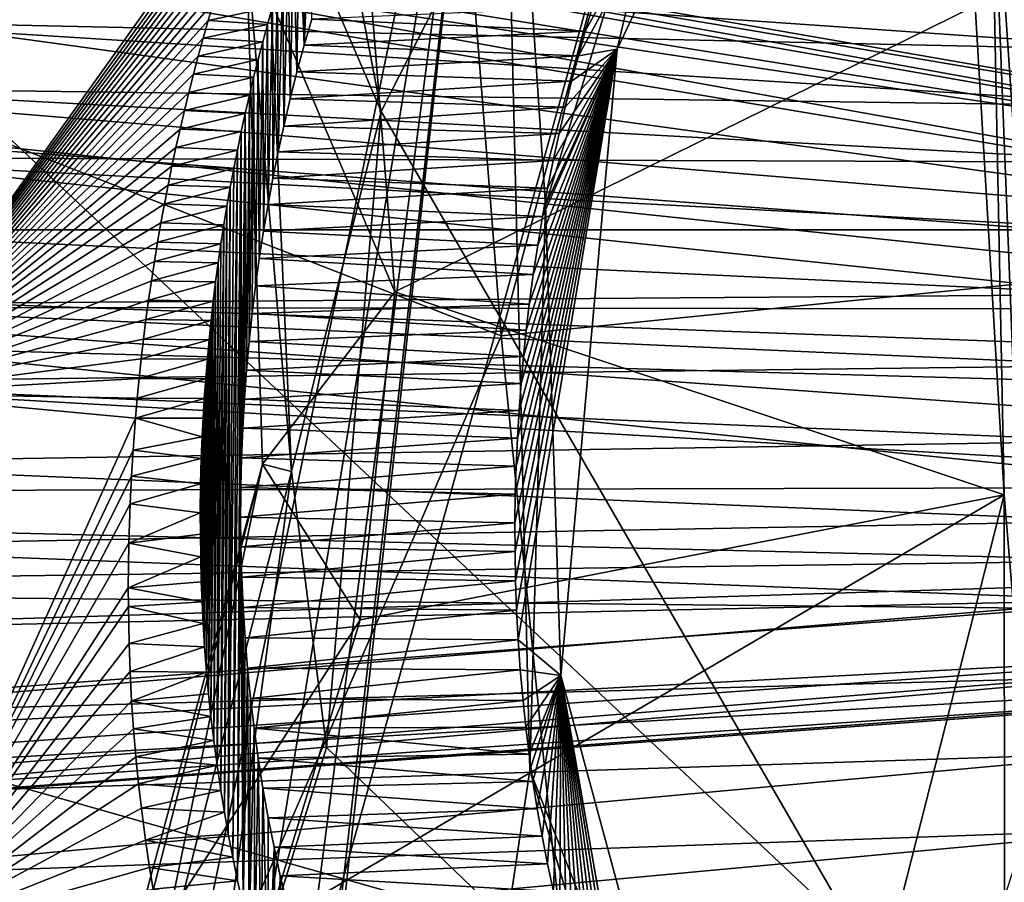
# Model space of a CAD drawing. Header units: metres. Extents: x -150 to 307, y -550 to 84.
# Tile 798 of 1056: x 241.5 to 243.28, y -22 to -20.44. Entities that reach past the tile are written whole.
import ezdxf

# ---------------------------------------------------------------- set-up
doc = ezdxf.new("R2010")
doc.units = ezdxf.units.M
doc.layers.add('solid_26006363', color=7, linetype='CONTINUOUS')

msp = doc.modelspace()

# ---------------------------------------------------------------- linework, layer by layer
at = {"layer": 'solid_26006363'}
for points in [[(226.778427, -17.64673, 937.837463), (229.176407, -9.081716, 939.973938), (243.263184, -22.325003, 947.232971)], [(229.176407, -9.081716, 939.973938), (244.751938, -16.872917, 948.559448), (243.263184, -22.325003, 947.232971)], [(241.977341, -16.036415, 929.065796), (242.373199, -21.00914, 930.086914), (243.835022, -15.603318, 931.514404)], [(242.373199, -21.00914, 930.086914), (244.483597, -20.797421, 932.876892), (243.835022, -15.603318, 931.514404)], [(240.226074, -20.173029, 927.228882), (242.373199, -21.00914, 930.086914), (241.977341, -16.036415, 929.065796)], [(242.777496, -19.517807, 949.872803), (240.537766, -16.318838, 948.74231), (238.915604, -20.570362, 947.52771)], [(243.599976, -22.161545, 946.958862), (243.263184, -22.325003, 947.232971), (244.751938, -16.872917, 948.559448)], [(242.777496, -19.517807, 949.872803), (245.430313, -22.658798, 951.211121), (246.182449, -17.158545, 951.892212)], [(226.778427, -17.64673, 937.837463), (243.263184, -22.325003, 947.232971), (239.24942, -32.170811, 943.65686)], [(242.156204, -20.603426, 927.301025), (241.933899, -19.438168, 926.884644), (243.329529, -18.301218, 928.572693)], [(242.156204, -20.603426, 927.301025), (243.329529, -18.301218, 928.572693), (243.777847, -23.406954, 929.738037)], [(241.943237, -20.108028, 926.894531), (241.933899, -19.438168, 926.884644), (242.156204, -20.603426, 927.301025)], [(242.777496, -19.517807, 949.872803), (238.915604, -20.570362, 947.52771), (241.446045, -24.284788, 948.815247)], [(240.567154, -28.208788, 918.581665), (240.507568, -20.3393, 917.314209), (242.369293, -19.517494, 919.433167)], [(240.87648, -28.597391, 919.007996), (240.567154, -28.208788, 918.581665), (242.369293, -19.517494, 919.433167)], [(241.104431, -29.156942, 919.372314), (240.87648, -28.597391, 919.007996), (242.369293, -19.517494, 919.433167)], [(241.202454, -29.763102, 919.596191), (241.104431, -29.156942, 919.372314), (242.369293, -19.517494, 919.433167)], [(241.202454, -29.763102, 919.596191), (242.369293, -19.517494, 919.433167), (241.209244, -29.928484, 919.63446)], [(242.424973, -21.794773, 919.786133), (241.209244, -29.928484, 919.63446), (242.369293, -19.517494, 919.433167)], [(242.777496, -19.517807, 949.872803), (241.446045, -24.284788, 948.815247), (245.430313, -22.658798, 951.211121)], [(242.453506, -20.772493, 919.68866), (242.424973, -21.794773, 919.786133), (242.369293, -19.517494, 919.433167)], [(242.723541, -19.892998, 919.908081), (242.453506, -20.772493, 919.68866), (242.369293, -19.517494, 919.433167)], [(242.512833, -20.502703, 920.111389), (242.583206, -20.490877, 919.89032), (243.034714, -19.541491, 920.329224)], [(242.525375, -20.457973, 920.12085), (242.512833, -20.502703, 920.111389), (243.034714, -19.541491, 920.329224)], [(242.53833, -20.414341, 920.13092), (242.525375, -20.457973, 920.12085), (243.034714, -19.541491, 920.329224)], [(243.034714, -19.541491, 920.329224), (242.583206, -20.490877, 919.89032), (242.723541, -19.892998, 919.908081)], [(241.518158, -19.992939, 921.13623), (240.966339, -19.762512, 921.151978), (240.647888, -21.082273, 920.947571)], [(244.463715, -20.767664, 920.654114), (239.190048, -19.841408, 925.889709), (238.968307, -19.944923, 925.626465)], [(244.587265, -20.754568, 920.764221), (239.420151, -19.856449, 926.178528), (239.190048, -19.841408, 925.889709)], [(244.463715, -20.767664, 920.654114), (244.587265, -20.754568, 920.764221), (239.190048, -19.841408, 925.889709)], [(244.71048, -20.810526, 920.873962), (239.627167, -19.992889, 926.453674), (239.420151, -19.856449, 926.178528)], [(244.587265, -20.754568, 920.764221), (244.71048, -20.810526, 920.873962), (239.420151, -19.856449, 926.178528)], [(242.583206, -20.490877, 919.89032), (242.453506, -20.772493, 919.68866), (242.723541, -19.892998, 919.908081)], [(244.353973, -20.84388, 920.556335), (238.968307, -19.944923, 925.626465), (238.654999, -20.371021, 925.29071)], [(244.353973, -20.84388, 920.556335), (244.463715, -20.767664, 920.654114), (238.968307, -19.944923, 925.626465)], [(244.80719, -20.926107, 920.960144), (239.786972, -20.23472, 926.682739), (239.627167, -19.992889, 926.453674)], [(244.71048, -20.810526, 920.873962), (244.80719, -20.926107, 920.960144), (239.627167, -19.992889, 926.453674)], [(241.518158, -19.992939, 921.13623), (240.647888, -21.082273, 920.947571), (240.678574, -21.083338, 920.958008)], [(241.518158, -19.992939, 921.13623), (240.678574, -21.083338, 920.958008), (241.233444, -21.113413, 920.97522)], [(241.964294, -20.091825, 920.834106), (241.518158, -19.992939, 921.13623), (241.233444, -21.113413, 920.97522)], [(243.230942, -20.412027, 924.591003), (243.283173, -21.296745, 924.762756), (243.25766, -19.996584, 924.576782)], [(243.37355, -21.722902, 924.92926), (243.329361, -20.190191, 924.689758), (243.25766, -19.996584, 924.576782)], [(243.33194, -21.877277, 924.896118), (243.37355, -21.722902, 924.92926), (243.25766, -19.996584, 924.576782)], [(243.283173, -21.296745, 924.762756), (243.33194, -21.877277, 924.896118), (243.25766, -19.996584, 924.576782)], [(241.949753, -20.127312, 920.820618), (241.964294, -20.091825, 920.834106), (241.233444, -21.113413, 920.97522)], [(241.911484, -20.296831, 926.37793), (241.943237, -20.108028, 926.894531), (241.993408, -21.254757, 927.10376)], [(241.993408, -21.254757, 927.10376), (241.943237, -20.108028, 926.894531), (242.156204, -20.603426, 927.301025)], [(241.938156, -20.156578, 920.810059), (241.949753, -20.127312, 920.820618), (241.233444, -21.113413, 920.97522)], [(241.926697, -20.186378, 920.799805), (241.938156, -20.156578, 920.810059), (241.233444, -21.113413, 920.97522)], [(240.226074, -20.173029, 927.228882), (240.470062, -25.393829, 928.226746), (242.373199, -21.00914, 930.086914)], [(241.915421, -20.216671, 920.789856), (241.926697, -20.186378, 920.799805), (241.233444, -21.113413, 920.97522)], [(242.028992, -20.202002, 920.680054), (242.016617, -20.483534, 920.699646), (242.030228, -20.436075, 920.710327)], [(242.028992, -20.202002, 920.680054), (242.018219, -20.231495, 920.670532), (242.016617, -20.483534, 920.699646)], [(241.904327, -20.247412, 920.780273), (241.915421, -20.216671, 920.789856), (241.233444, -21.113413, 920.97522)], [(244.80719, -20.926107, 920.960144), (239.881729, -20.554235, 926.839966), (239.786972, -20.23472, 926.682739)], [(242.018219, -20.231495, 920.670532), (242.007721, -20.261263, 920.661438), (242.016617, -20.483534, 920.699646)], [(241.893448, -20.278553, 920.771118), (241.904327, -20.247412, 920.780273), (241.233444, -21.113413, 920.97522)], [(242.007721, -20.261263, 920.661438), (241.997482, -20.291309, 920.652649), (242.003632, -20.531654, 920.689758)], [(242.007721, -20.261263, 920.661438), (242.003632, -20.531654, 920.689758), (242.016617, -20.483534, 920.699646)], [(241.882797, -20.310047, 920.762329), (241.893448, -20.278553, 920.771118), (241.233444, -21.113413, 920.97522)], [(241.997482, -20.291309, 920.652649), (241.987503, -20.32164, 920.644226), (241.991287, -20.58045, 920.680847)], [(241.997482, -20.291309, 920.652649), (241.991287, -20.58045, 920.680847), (242.003632, -20.531654, 920.689758)], [(241.872406, -20.341845, 920.754028), (241.882797, -20.310047, 920.762329), (241.233444, -21.113413, 920.97522)], [(241.911484, -20.296831, 926.37793), (242.180923, -20.929295, 926.070435), (242.134293, -20.353273, 925.913391)], [(241.911484, -20.296831, 926.37793), (241.941513, -21.241306, 926.55542), (242.180923, -20.929295, 926.070435)], [(241.911484, -20.296831, 926.37793), (241.993408, -21.254757, 927.10376), (241.941513, -21.241306, 926.55542)], [(241.111465, -20.438955, 921.962463), (241.151093, -20.322344, 921.996521), (243.609085, -20.493885, 919.612671)], [(241.151093, -20.322344, 921.996521), (243.64502, -20.396692, 919.644775), (243.609085, -20.493885, 919.612671)], [(241.987503, -20.32164, 920.644226), (241.977783, -20.352251, 920.636169), (241.979645, -20.629936, 920.672852)], [(241.987503, -20.32164, 920.644226), (241.979645, -20.629936, 920.672852), (241.991287, -20.58045, 920.680847)], [(241.862305, -20.373894, 920.746094), (241.872406, -20.341845, 920.754028), (241.233444, -21.113413, 920.97522)], [(241.977783, -20.352251, 920.636169), (241.968307, -20.383137, 920.628479), (241.969498, -20.676517, 920.666321)], [(241.977783, -20.352251, 920.636169), (241.969498, -20.676517, 920.666321), (241.979645, -20.629936, 920.672852)], [(242.134293, -20.353273, 925.913391), (242.180923, -20.929295, 926.070435), (243.230942, -20.412027, 924.591003)], [(244.274139, -20.961672, 920.485229), (238.654999, -20.371021, 925.29071), (238.52739, -20.954184, 925.206543)], [(244.274139, -20.961672, 920.485229), (244.353973, -20.84388, 920.556335), (238.654999, -20.371021, 925.29071)], [(241.852478, -20.406139, 920.738708), (241.862305, -20.373894, 920.746094), (241.233444, -21.113413, 920.97522)], [(241.968307, -20.383137, 920.628479), (241.959122, -20.414293, 920.621155), (241.960022, -20.723715, 920.660767)], [(241.968307, -20.383137, 920.628479), (241.960022, -20.723715, 920.660767), (241.969498, -20.676517, 920.666321)], [(241.842957, -20.438526, 920.73175), (241.852478, -20.406139, 920.738708), (241.233444, -21.113413, 920.97522)], [(241.842957, -20.438526, 920.73175), (241.959122, -20.414293, 920.621155), (241.852478, -20.406139, 920.738708)], [(241.842957, -20.438526, 920.73175), (241.950195, -20.445715, 920.614197), (241.959122, -20.414293, 920.621155)], [(241.959122, -20.414293, 920.621155), (241.950195, -20.445715, 920.614197), (241.951172, -20.771532, 920.656006)], [(241.959122, -20.414293, 920.621155), (241.951172, -20.771532, 920.656006), (241.960022, -20.723715, 920.660767)], [(242.030228, -20.436075, 920.710327), (242.525375, -20.457973, 920.12085), (242.53833, -20.414341, 920.13092)], [(242.180923, -20.929295, 926.070435), (243.283173, -21.296745, 924.762756), (243.230942, -20.412027, 924.591003)], [(242.030228, -20.436075, 920.710327), (242.016617, -20.483534, 920.699646), (242.525375, -20.457973, 920.12085)], [(241.076111, -20.560493, 921.934387), (241.111465, -20.438955, 921.962463), (243.577469, -20.593719, 919.585815)], [(241.111465, -20.438955, 921.962463), (243.609085, -20.493885, 919.612671), (243.577469, -20.593719, 919.585815)], [(241.83374, -20.470999, 920.725281), (241.842957, -20.438526, 920.73175), (241.233444, -21.113413, 920.97522)], [(241.83374, -20.470999, 920.725281), (241.950195, -20.445715, 920.614197), (241.842957, -20.438526, 920.73175)], [(241.83374, -20.470999, 920.725281), (241.941559, -20.477396, 920.607605), (241.950195, -20.445715, 920.614197)], [(241.950195, -20.445715, 920.614197), (241.941559, -20.477396, 920.607605), (241.942902, -20.81996, 920.652039)], [(241.950195, -20.445715, 920.614197), (241.942902, -20.81996, 920.652039), (241.951172, -20.771532, 920.656006)], [(241.82486, -20.503494, 920.719299), (241.83374, -20.470999, 920.725281), (241.233444, -21.113413, 920.97522)], [(241.82486, -20.503494, 920.719299), (241.941559, -20.477396, 920.607605), (241.83374, -20.470999, 920.725281)], [(242.016617, -20.483534, 920.699646), (242.512833, -20.502703, 920.111389), (242.525375, -20.457973, 920.12085)], [(241.82486, -20.503494, 920.719299), (241.933228, -20.509331, 920.60144), (241.941559, -20.477396, 920.607605)], [(241.941559, -20.477396, 920.607605), (241.933228, -20.509331, 920.60144), (241.935287, -20.868994, 920.648987)], [(241.941559, -20.477396, 920.607605), (241.935287, -20.868994, 920.648987), (241.942902, -20.81996, 920.652039)], [(242.016617, -20.483534, 920.699646), (242.003632, -20.531654, 920.689758), (242.512833, -20.502703, 920.111389)], [(242.398071, -21.347366, 920.091858), (242.398209, -21.399506, 920.099976), (242.583206, -20.490877, 919.89032)], [(242.398773, -21.29571, 920.0849), (242.398071, -21.347366, 920.091858), (242.583206, -20.490877, 919.89032)], [(242.398209, -21.399506, 920.099976), (242.3992, -21.452162, 920.109314), (242.583206, -20.490877, 919.89032)], [(242.400253, -21.244604, 920.078979), (242.398773, -21.29571, 920.0849), (242.583206, -20.490877, 919.89032)], [(242.3992, -21.452162, 920.109314), (242.401093, -21.505373, 920.119873), (242.583206, -20.490877, 919.89032)], [(242.402496, -21.194147, 920.074219), (242.400253, -21.244604, 920.078979), (242.583206, -20.490877, 919.89032)], [(242.401093, -21.505373, 920.119873), (242.403931, -21.559168, 920.131714), (242.583206, -20.490877, 919.89032)], [(242.405472, -21.144354, 920.070435), (242.402496, -21.194147, 920.074219), (242.583206, -20.490877, 919.89032)], [(242.403931, -21.559168, 920.131714), (242.481155, -21.623734, 919.921814), (242.583206, -20.490877, 919.89032)], [(242.409119, -21.095242, 920.067688), (242.405472, -21.144354, 920.070435), (242.583206, -20.490877, 919.89032)], [(242.413452, -21.046818, 920.065918), (242.409119, -21.095242, 920.067688), (242.583206, -20.490877, 919.89032)], [(242.418411, -20.999096, 920.065002), (242.413452, -21.046818, 920.065918), (242.583206, -20.490877, 919.89032)], [(242.423996, -20.952084, 920.065063), (242.418411, -20.999096, 920.065002), (242.583206, -20.490877, 919.89032)], [(242.431229, -20.89814, 920.066162), (242.423996, -20.952084, 920.065063), (242.583206, -20.490877, 919.89032)], [(242.439224, -20.845184, 920.06842), (242.431229, -20.89814, 920.066162), (242.583206, -20.490877, 919.89032)], [(242.447922, -20.793221, 920.071716), (242.439224, -20.845184, 920.06842), (242.583206, -20.490877, 919.89032)], [(242.457291, -20.742252, 920.07605), (242.447922, -20.793221, 920.071716), (242.583206, -20.490877, 919.89032)], [(242.583206, -20.490877, 919.89032), (242.481155, -21.623734, 919.921814), (242.453506, -20.772493, 919.68866)], [(242.4673, -20.692287, 920.08136), (242.457291, -20.742252, 920.07605), (242.583206, -20.490877, 919.89032)], [(242.477905, -20.643328, 920.087646), (242.4673, -20.692287, 920.08136), (242.583206, -20.490877, 919.89032)], [(242.489044, -20.595398, 920.094727), (242.477905, -20.643328, 920.087646), (242.583206, -20.490877, 919.89032)], [(242.500702, -20.548517, 920.102661), (242.489044, -20.595398, 920.094727), (242.583206, -20.490877, 919.89032)], [(242.512833, -20.502703, 920.111389), (242.500702, -20.548517, 920.102661), (242.583206, -20.490877, 919.89032)], [(241.816284, -20.536018, 920.713806), (241.82486, -20.503494, 920.719299), (241.233444, -21.113413, 920.97522)], [(241.816284, -20.536018, 920.713806), (241.933228, -20.509331, 920.60144), (241.82486, -20.503494, 920.719299)], [(241.816284, -20.536018, 920.713806), (241.925186, -20.541515, 920.595642), (241.933228, -20.509331, 920.60144)], [(241.933228, -20.509331, 920.60144), (241.925186, -20.541515, 920.595642), (241.928375, -20.918629, 920.646912)], [(241.933228, -20.509331, 920.60144), (241.928375, -20.918629, 920.646912), (241.935287, -20.868994, 920.648987)], [(242.003632, -20.531654, 920.689758), (242.500702, -20.548517, 920.102661), (242.512833, -20.502703, 920.111389)], [(241.807983, -20.56879, 920.708679), (241.816284, -20.536018, 920.713806), (241.233444, -21.113413, 920.97522)], [(241.807983, -20.56879, 920.708679), (241.925186, -20.541515, 920.595642), (241.816284, -20.536018, 920.713806)], [(241.807983, -20.56879, 920.708679), (241.917435, -20.573969, 920.590271), (241.925186, -20.541515, 920.595642)], [(241.925186, -20.541515, 920.595642), (241.916916, -21.019684, 920.645813), (241.922226, -20.968861, 920.645813)], [(241.925186, -20.541515, 920.595642), (241.917435, -20.573969, 920.590271), (241.916916, -21.019684, 920.645813)], [(241.925186, -20.541515, 920.595642), (241.922226, -20.968861, 920.645813), (241.928375, -20.918629, 920.646912)], [(242.003632, -20.531654, 920.689758), (241.991287, -20.58045, 920.680847), (242.500702, -20.548517, 920.102661)], [(244.85994, -21.077568, 921.007141), (239.901688, -20.895191, 926.906372), (239.881729, -20.554235, 926.839966)], [(244.80719, -20.926107, 920.960144), (244.85994, -21.077568, 921.007141), (239.881729, -20.554235, 926.839966)], [(241.045349, -20.686689, 921.912598), (241.076111, -20.560493, 921.934387), (243.550461, -20.694736, 919.564453)], [(241.076111, -20.560493, 921.934387), (243.577469, -20.593719, 919.585815), (243.550461, -20.694736, 919.564453)], [(241.991287, -20.58045, 920.680847), (242.489044, -20.595398, 920.094727), (242.500702, -20.548517, 920.102661)], [(241.799942, -20.601826, 920.704102), (241.807983, -20.56879, 920.708679), (241.233444, -21.113413, 920.97522)], [(241.799942, -20.601826, 920.704102), (241.917435, -20.573969, 920.590271), (241.807983, -20.56879, 920.708679)], [(241.799942, -20.601826, 920.704102), (241.909958, -20.606743, 920.585327), (241.917435, -20.573969, 920.590271)], [(241.917435, -20.573969, 920.590271), (241.909958, -20.606743, 920.585327), (241.912354, -21.071213, 920.646851)], [(241.917435, -20.573969, 920.590271), (241.912354, -21.071213, 920.646851), (241.916916, -21.019684, 920.645813)], [(241.991287, -20.58045, 920.680847), (241.979645, -20.629936, 920.672852), (242.489044, -20.595398, 920.094727)], [(241.979645, -20.629936, 920.672852), (242.477905, -20.643328, 920.087646), (242.489044, -20.595398, 920.094727)], [(241.79216, -20.635117, 920.69989), (241.799942, -20.601826, 920.704102), (241.233444, -21.113413, 920.97522)], [(241.79216, -20.635117, 920.69989), (241.909958, -20.606743, 920.585327), (241.799942, -20.601826, 920.704102)], [(241.79216, -20.635117, 920.69989), (241.90274, -20.639812, 920.580688), (241.909958, -20.606743, 920.585327)], [(241.909958, -20.606743, 920.585327), (241.90274, -20.639812, 920.580688), (241.903168, -21.229612, 920.656006)], [(241.909958, -20.606743, 920.585327), (241.903168, -21.229612, 920.656006), (241.905411, -21.176317, 920.651855)], [(241.909958, -20.606743, 920.585327), (241.905411, -21.176317, 920.651855), (241.908493, -21.12347, 920.648865)], [(241.909958, -20.606743, 920.585327), (241.908493, -21.12347, 920.648865), (241.912354, -21.071213, 920.646851)], [(241.993408, -21.254757, 927.10376), (242.156204, -20.603426, 927.301025), (242.057007, -21.753792, 927.312439)], [(242.057007, -21.753792, 927.312439), (242.156204, -20.603426, 927.301025), (243.777847, -23.406954, 929.738037)], [(241.979645, -20.629936, 920.672852), (241.969498, -20.676517, 920.666321), (242.477905, -20.643328, 920.087646)], [(241.784668, -20.668653, 920.696106), (241.79216, -20.635117, 920.69989), (241.233444, -21.113413, 920.97522)], [(241.784668, -20.668653, 920.696106), (241.90274, -20.639812, 920.580688), (241.79216, -20.635117, 920.69989)], [(241.784668, -20.668653, 920.696106), (241.895813, -20.673147, 920.576416), (241.90274, -20.639812, 920.580688)], [(241.90274, -20.639812, 920.580688), (241.887268, -21.952261, 920.731262), (241.896118, -21.994993, 920.74762)], [(241.90274, -20.639812, 920.580688), (241.895813, -20.673147, 920.576416), (241.887268, -21.952261, 920.731262)], [(241.90274, -20.639812, 920.580688), (241.896118, -21.994993, 920.74762), (241.90184, -21.283213, 920.661316)], [(241.90274, -20.639812, 920.580688), (241.90184, -21.283213, 920.661316), (241.903168, -21.229612, 920.656006)], [(241.969498, -20.676517, 920.666321), (242.4673, -20.692287, 920.08136), (242.477905, -20.643328, 920.087646)], [(241.777435, -20.702423, 920.69281), (241.784668, -20.668653, 920.696106), (241.233444, -21.113413, 920.97522)], [(241.777435, -20.702423, 920.69281), (241.895813, -20.673147, 920.576416), (241.784668, -20.668653, 920.696106)], [(241.019531, -20.817457, 921.897522), (241.045349, -20.686689, 921.912598), (243.524109, -20.8172, 919.545593)], [(241.045349, -20.686689, 921.912598), (243.550461, -20.694736, 919.564453), (243.524109, -20.8172, 919.545593)], [(241.777435, -20.702423, 920.69281), (241.889191, -20.706717, 920.572632), (241.895813, -20.673147, 920.576416)], [(241.895813, -20.673147, 920.576416), (241.879318, -21.910866, 920.716125), (241.887268, -21.952261, 920.731262)], [(241.895813, -20.673147, 920.576416), (241.889191, -20.706717, 920.572632), (241.879318, -21.910866, 920.716125)], [(241.969498, -20.676517, 920.666321), (241.960022, -20.723715, 920.660767), (242.4673, -20.692287, 920.08136)], [(241.770493, -20.736416, 920.689941), (241.777435, -20.702423, 920.69281), (241.233444, -21.113413, 920.97522)], [(241.770493, -20.736416, 920.689941), (241.889191, -20.706717, 920.572632), (241.777435, -20.702423, 920.69281)], [(241.960022, -20.723715, 920.660767), (242.457291, -20.742252, 920.07605), (242.4673, -20.692287, 920.08136)], [(241.770493, -20.736416, 920.689941), (241.882874, -20.740496, 920.569214), (241.889191, -20.706717, 920.572632)], [(241.889191, -20.706717, 920.572632), (241.882874, -20.740496, 920.569214), (241.879318, -21.910866, 920.716125)], [(241.763855, -20.770622, 920.687561), (241.770493, -20.736416, 920.689941), (241.233444, -21.113413, 920.97522)], [(241.763855, -20.770622, 920.687561), (241.882874, -20.740496, 920.569214), (241.770493, -20.736416, 920.689941)], [(241.763855, -20.770622, 920.687561), (241.876892, -20.77445, 920.566223), (241.882874, -20.740496, 920.569214)], [(241.882874, -20.740496, 920.569214), (241.872177, -21.870636, 920.702148), (241.879318, -21.910866, 920.716125)], [(241.882874, -20.740496, 920.569214), (241.876892, -20.77445, 920.566223), (241.872177, -21.870636, 920.702148)], [(241.960022, -20.723715, 920.660767), (241.951172, -20.771532, 920.656006), (242.457291, -20.742252, 920.07605)], [(241.951172, -20.771532, 920.656006), (242.447922, -20.793221, 920.071716), (242.457291, -20.742252, 920.07605)], [(241.757492, -20.805033, 920.685608), (241.763855, -20.770622, 920.687561), (241.233444, -21.113413, 920.97522)], [(241.757492, -20.805033, 920.685608), (241.876892, -20.77445, 920.566223), (241.763855, -20.770622, 920.687561)], [(241.757492, -20.805033, 920.685608), (241.871262, -20.808556, 920.56366), (241.876892, -20.77445, 920.566223)], [(241.876892, -20.77445, 920.566223), (241.865784, -21.831442, 920.689209), (241.872177, -21.870636, 920.702148)], [(241.876892, -20.77445, 920.566223), (241.871262, -20.808556, 920.56366), (241.865784, -21.831442, 920.689209)], [(241.951172, -20.771532, 920.656006), (241.942902, -20.81996, 920.652039), (242.447922, -20.793221, 920.071716)], [(242.481155, -21.623734, 919.921814), (242.424973, -21.794773, 919.786133), (242.453506, -20.772493, 919.68866)], [(241.942902, -20.81996, 920.652039), (242.439224, -20.845184, 920.06842), (242.447922, -20.793221, 920.071716)], [(241.751434, -20.839636, 920.684143), (241.757492, -20.805033, 920.685608), (241.233444, -21.113413, 920.97522)], [(241.751434, -20.839636, 920.684143), (241.871262, -20.808556, 920.56366), (241.757492, -20.805033, 920.685608)], [(241.751434, -20.839636, 920.684143), (241.865967, -20.842779, 920.561584), (241.871262, -20.808556, 920.56366)], [(241.871262, -20.808556, 920.56366), (241.858948, -21.785526, 920.674866), (241.865784, -21.831442, 920.689209)], [(241.871262, -20.808556, 920.56366), (241.865967, -20.842779, 920.561584), (241.858948, -21.785526, 920.674866)], [(242.373199, -21.00914, 930.086914), (242.872833, -25.980019, 931.37854), (244.483597, -20.797421, 932.876892)], [(242.872833, -25.980019, 931.37854), (244.48259, -20.898571, 932.886353), (244.483597, -20.797421, 932.876892)], [(240.999039, -20.952961, 921.889709), (241.019531, -20.817457, 921.897522), (243.505005, -20.934477, 919.534607)], [(241.019531, -20.817457, 921.897522), (243.524109, -20.8172, 919.545593), (243.505005, -20.934477, 919.534607)], [(241.942902, -20.81996, 920.652039), (241.935287, -20.868994, 920.648987), (242.439224, -20.845184, 920.06842)], [(241.745682, -20.87442, 920.683167), (241.751434, -20.839636, 920.684143), (241.233444, -21.113413, 920.97522)], [(241.745682, -20.87442, 920.683167), (241.865967, -20.842779, 920.561584), (241.751434, -20.839636, 920.684143)], [(241.745682, -20.87442, 920.683167), (241.861038, -20.877127, 920.559937), (241.865967, -20.842779, 920.561584)], [(241.865967, -20.842779, 920.561584), (241.861038, -20.877127, 920.559937), (241.858948, -21.785526, 920.674866)], [(241.935287, -20.868994, 920.648987), (242.431229, -20.89814, 920.066162), (242.439224, -20.845184, 920.06842)], [(241.74025, -20.909376, 920.682678), (241.745682, -20.87442, 920.683167), (241.233444, -21.113413, 920.97522)], [(241.74025, -20.909376, 920.682678), (241.861038, -20.877127, 920.559937), (241.745682, -20.87442, 920.683167)], [(241.74025, -20.909376, 920.682678), (241.856445, -20.911646, 920.558777), (241.861038, -20.877127, 920.559937)], [(241.861038, -20.877127, 920.559937), (241.852997, -21.740911, 920.661804), (241.858948, -21.785526, 920.674866)], [(241.861038, -20.877127, 920.559937), (241.856445, -20.911646, 920.558777), (241.852997, -21.740911, 920.661804)], [(241.935287, -20.868994, 920.648987), (241.928375, -20.918629, 920.646912), (242.431229, -20.89814, 920.066162)], [(244.825104, -21.398085, 920.976135), (239.775024, -21.466694, 926.818604), (239.901688, -20.895191, 926.906372)], [(244.863907, -21.24593, 921.010681), (244.825104, -21.398085, 920.976135), (239.901688, -20.895191, 926.906372)], [(244.85994, -21.077568, 921.007141), (244.863907, -21.24593, 921.010681), (239.901688, -20.895191, 926.906372)], [(241.928375, -20.918629, 920.646912), (242.423996, -20.952084, 920.065063), (242.431229, -20.89814, 920.066162)], [(242.872833, -25.980019, 931.37854), (244.543915, -21.284538, 933.011292), (244.48259, -20.898571, 932.886353)], [(241.735123, -20.944496, 920.682617), (241.74025, -20.909376, 920.682678), (241.233444, -21.113413, 920.97522)], [(241.735123, -20.944496, 920.682617), (241.856445, -20.911646, 920.558777), (241.74025, -20.909376, 920.682678)], [(241.735123, -20.944496, 920.682617), (241.852188, -20.946335, 920.557983), (241.856445, -20.911646, 920.558777)], [(241.856445, -20.911646, 920.558777), (241.8479, -21.697838, 920.649963), (241.852997, -21.740911, 920.661804)], [(241.856445, -20.911646, 920.558777), (241.852188, -20.946335, 920.557983), (241.8479, -21.697838, 920.649963)], [(241.928375, -20.918629, 920.646912), (241.922226, -20.968861, 920.645813), (242.423996, -20.952084, 920.065063)], [(240.999039, -20.952961, 921.889709), (243.505005, -20.934477, 919.534607), (243.490829, -21.062513, 919.530212)], [(241.941513, -21.241306, 926.55542), (242.118195, -21.522676, 926.076172), (242.180923, -20.929295, 926.070435)], [(242.180923, -20.929295, 926.070435), (242.118195, -21.522676, 926.076172), (243.283173, -21.296745, 924.762756)], [(244.239304, -21.282188, 920.454163), (238.52739, -20.954184, 925.206543), (238.549576, -21.294727, 925.277466)], [(244.235336, -21.113829, 920.450684), (244.274139, -20.961672, 920.485229), (238.52739, -20.954184, 925.206543)], [(244.239304, -21.282188, 920.454163), (244.235336, -21.113829, 920.450684), (238.52739, -20.954184, 925.206543)], [(240.984299, -21.09363, 921.889709), (240.999039, -20.952961, 921.889709), (243.490829, -21.062513, 919.530212)], [(241.730316, -20.979765, 920.683105), (241.735123, -20.944496, 920.682617), (241.233444, -21.113413, 920.97522)], [(241.730316, -20.979765, 920.683105), (241.852188, -20.946335, 920.557983), (241.735123, -20.944496, 920.682617)], [(241.730316, -20.979765, 920.683105), (241.848267, -20.981195, 920.557678), (241.852188, -20.946335, 920.557983)], [(241.852188, -20.946335, 920.557983), (241.843613, -21.656641, 920.639343), (241.8479, -21.697838, 920.649963)], [(241.852188, -20.946335, 920.557983), (241.848267, -20.981195, 920.557678), (241.843613, -21.656641, 920.639343)], [(241.922226, -20.968861, 920.645813), (242.418411, -20.999096, 920.065002), (242.423996, -20.952084, 920.065063)], [(241.922226, -20.968861, 920.645813), (241.916916, -21.019684, 920.645813), (242.418411, -20.999096, 920.065002)], [(241.725845, -21.015177, 920.684082), (241.730316, -20.979765, 920.683105), (241.233444, -21.113413, 920.97522)], [(241.725845, -21.015177, 920.684082), (241.848267, -20.981195, 920.557678), (241.730316, -20.979765, 920.683105)], [(241.725845, -21.015177, 920.684082), (241.844681, -21.016226, 920.5578), (241.848267, -20.981195, 920.557678)], [(241.848267, -20.981195, 920.557678), (241.840057, -21.617523, 920.629944), (241.843613, -21.656641, 920.639343)], [(241.848267, -20.981195, 920.557678), (241.844681, -21.016226, 920.5578), (241.840057, -21.617523, 920.629944)], [(241.916916, -21.019684, 920.645813), (242.413452, -21.046818, 920.065918), (242.418411, -20.999096, 920.065002)], [(240.470062, -25.393829, 928.226746), (242.872833, -25.980019, 931.37854), (242.373199, -21.00914, 930.086914)], [(241.72171, -21.050718, 920.685486), (241.725845, -21.015177, 920.684082), (241.233444, -21.113413, 920.97522)], [(241.72171, -21.050718, 920.685486), (241.844681, -21.016226, 920.5578), (241.725845, -21.015177, 920.684082)], [(241.72171, -21.050718, 920.685486), (241.841431, -21.051424, 920.55835), (241.844681, -21.016226, 920.5578)], [(241.844681, -21.016226, 920.5578), (241.841431, -21.051424, 920.55835), (241.840057, -21.617523, 920.629944)], [(241.916916, -21.019684, 920.645813), (241.912354, -21.071213, 920.646851), (242.413452, -21.046818, 920.065918)], [(241.717896, -21.086378, 920.687439), (241.72171, -21.050718, 920.685486), (241.233444, -21.113413, 920.97522)], [(241.717896, -21.086378, 920.687439), (241.841431, -21.051424, 920.55835), (241.72171, -21.050718, 920.685486)], [(241.717896, -21.086378, 920.687439), (241.838516, -21.086792, 920.559326), (241.841431, -21.051424, 920.55835)], [(241.841431, -21.051424, 920.55835), (241.836533, -21.57184, 920.61969), (241.840057, -21.617523, 920.629944)], [(241.841431, -21.051424, 920.55835), (241.838516, -21.086792, 920.559326), (241.836533, -21.57184, 920.61969)], [(241.912354, -21.071213, 920.646851), (242.409119, -21.095242, 920.067688), (242.413452, -21.046818, 920.065918)], [(240.984299, -21.09363, 921.889709), (243.490829, -21.062513, 919.530212), (243.483124, -21.199678, 919.533875)], [(241.912354, -21.071213, 920.646851), (241.908493, -21.12347, 920.648865), (242.409119, -21.095242, 920.067688)], [(240.975861, -21.23954, 921.898193), (240.984299, -21.09363, 921.889709), (243.483124, -21.199678, 919.533875)], [(241.714432, -21.12215, 920.689941), (241.717896, -21.086378, 920.687439), (241.233444, -21.113413, 920.97522)], [(241.714432, -21.12215, 920.689941), (241.838516, -21.086792, 920.559326), (241.717896, -21.086378, 920.687439)], [(241.714432, -21.12215, 920.689941), (241.835922, -21.12233, 920.56073), (241.838516, -21.086792, 920.559326)], [(241.838516, -21.086792, 920.559326), (241.833878, -21.529591, 920.610962), (241.836533, -21.57184, 920.61969)], [(241.838516, -21.086792, 920.559326), (241.835922, -21.12233, 920.56073), (241.833878, -21.529591, 920.610962)], [(241.908493, -21.12347, 920.648865), (242.405472, -21.144354, 920.070435), (242.409119, -21.095242, 920.067688)], [(241.233444, -21.113413, 920.97522), (241.288773, -22.097086, 921.222473), (241.711319, -21.15802, 920.692932)], [(241.714432, -21.12215, 920.689941), (241.233444, -21.113413, 920.97522), (241.711319, -21.15802, 920.692932)], [(241.714432, -21.12215, 920.689941), (241.711319, -21.15802, 920.692932), (241.835922, -21.12233, 920.56073)], [(241.711319, -21.15802, 920.692932), (241.833694, -21.158033, 920.562622), (241.835922, -21.12233, 920.56073)], [(241.835922, -21.12233, 920.56073), (241.831909, -21.490417, 920.603455), (241.833878, -21.529591, 920.610962)], [(241.835922, -21.12233, 920.56073), (241.833694, -21.158033, 920.562622), (241.831909, -21.490417, 920.603455)], [(241.908493, -21.12347, 920.648865), (241.905411, -21.176317, 920.651855), (242.405472, -21.144354, 920.070435)], [(241.905411, -21.176317, 920.651855), (242.402496, -21.194147, 920.074219), (242.405472, -21.144354, 920.070435)], [(241.288773, -22.097086, 921.222473), (241.706863, -21.216019, 920.699036), (241.711319, -21.15802, 920.692932)], [(241.711319, -21.15802, 920.692932), (241.706863, -21.216019, 920.699036), (241.832016, -21.191586, 920.56488)], [(241.711319, -21.15802, 920.692932), (241.832016, -21.191586, 920.56488), (241.833694, -21.158033, 920.562622)], [(241.833694, -21.158033, 920.562622), (241.830505, -21.453987, 920.597046), (241.831909, -21.490417, 920.603455)], [(241.833694, -21.158033, 920.562622), (241.832016, -21.191586, 920.56488), (241.830505, -21.453987, 920.597046)], [(241.905411, -21.176317, 920.651855), (241.903168, -21.229612, 920.656006), (242.402496, -21.194147, 920.074219)], [(240.975861, -21.23954, 921.898193), (243.483124, -21.199678, 919.533875), (243.483231, -21.344423, 919.547302)], [(241.706863, -21.216019, 920.699036), (241.830475, -21.231218, 920.568115), (241.832016, -21.191586, 920.56488)], [(241.832016, -21.191586, 920.56488), (241.82933, -21.409124, 920.589783), (241.830505, -21.453987, 920.597046)], [(241.832016, -21.191586, 920.56488), (241.830475, -21.231218, 920.568115), (241.82933, -21.409124, 920.589783)], [(241.903168, -21.229612, 920.656006), (242.400253, -21.244604, 920.078979), (242.402496, -21.194147, 920.074219)], [(241.288773, -22.097086, 921.222473), (241.703964, -21.26313, 920.704956), (241.706863, -21.216019, 920.699036)], [(241.706863, -21.216019, 920.699036), (241.703964, -21.26313, 920.704956), (241.830475, -21.231218, 920.568115)], [(240.974472, -21.390182, 921.915955), (240.975861, -21.23954, 921.898193), (243.483231, -21.344423, 919.547302)], [(241.703964, -21.26313, 920.704956), (241.829285, -21.277075, 920.572632), (241.830475, -21.231218, 920.568115)], [(241.830475, -21.231218, 920.568115), (241.828766, -21.367735, 920.583679), (241.82933, -21.409124, 920.589783)], [(241.830475, -21.231218, 920.568115), (241.829285, -21.277075, 920.572632), (241.828766, -21.367735, 920.583679)], [(241.903168, -21.229612, 920.656006), (241.90184, -21.283213, 920.661316), (242.400253, -21.244604, 920.078979)], [(241.941513, -21.241306, 926.55542), (241.709137, -22.364502, 926.878052), (241.678238, -22.211451, 926.537781)], [(241.941513, -21.241306, 926.55542), (241.678238, -22.211451, 926.537781), (241.705505, -22.16049, 926.385559)], [(241.941513, -21.241306, 926.55542), (241.705505, -22.16049, 926.385559), (242.118195, -21.522676, 926.076172)], [(241.941513, -21.241306, 926.55542), (241.993408, -21.254757, 927.10376), (241.709137, -22.364502, 926.878052)], [(241.993408, -21.254757, 927.10376), (241.821594, -22.507242, 927.108643), (241.709137, -22.364502, 926.878052)], [(241.993408, -21.254757, 927.10376), (242.057007, -21.753792, 927.312439), (241.821594, -22.507242, 927.108643)], [(241.90184, -21.283213, 920.661316), (242.398773, -21.29571, 920.0849), (242.400253, -21.244604, 920.078979)], [(241.288773, -22.097086, 921.222473), (241.701538, -21.312927, 920.712158), (241.703964, -21.26313, 920.704956)], [(241.703964, -21.26313, 920.704956), (241.701538, -21.312927, 920.712158), (241.829285, -21.277075, 920.572632)], [(244.292068, -21.433649, 920.501221), (244.239304, -21.282188, 920.454163), (238.549576, -21.294727, 925.277466)], [(241.701538, -21.312927, 920.712158), (241.82869, -21.329306, 920.578613), (241.829285, -21.277075, 920.572632)], [(241.829285, -21.277075, 920.572632), (241.82869, -21.329306, 920.578613), (241.828766, -21.367735, 920.583679)], [(241.896118, -21.994993, 920.74762), (241.90152, -21.336975, 920.667847), (241.90184, -21.283213, 920.661316)], [(241.90184, -21.283213, 920.661316), (241.90152, -21.336975, 920.667847), (242.398773, -21.29571, 920.0849)], [(242.872833, -25.980019, 931.37854), (245.16922, -25.027205, 934.302429), (244.543915, -21.284538, 933.011292)], [(244.292068, -21.433649, 920.501221), (238.549576, -21.294727, 925.277466), (238.645935, -21.609491, 925.436646)], [(241.90152, -21.336975, 920.667847), (242.398071, -21.347366, 920.091858), (242.398773, -21.29571, 920.0849)], [(241.949738, -22.077906, 925.931396), (243.088715, -22.062433, 924.613647), (243.283173, -21.296745, 924.762756)], [(242.118195, -21.522676, 926.076172), (241.949738, -22.077906, 925.931396), (243.283173, -21.296745, 924.762756)], [(243.283173, -21.296745, 924.762756), (243.088715, -22.062433, 924.613647), (243.283997, -22.024868, 924.854309)], [(243.283173, -21.296745, 924.762756), (243.283997, -22.024868, 924.854309), (243.33194, -21.877277, 924.896118)], [(241.288773, -22.097086, 921.222473), (241.69928, -21.384048, 920.723999), (241.701538, -21.312927, 920.712158)], [(241.701538, -21.312927, 920.712158), (241.69928, -21.384048, 920.723999), (241.82869, -21.329306, 920.578613)], [(240.974472, -21.390182, 921.915955), (243.483231, -21.344423, 919.547302), (243.491898, -21.487139, 919.57019)], [(241.69928, -21.384048, 920.723999), (241.828766, -21.367735, 920.583679), (241.82869, -21.329306, 920.578613)], [(241.896118, -21.994993, 920.74762), (241.902145, -21.391104, 920.675598), (241.90152, -21.336975, 920.667847)], [(241.90152, -21.336975, 920.667847), (241.902145, -21.391104, 920.675598), (242.398071, -21.347366, 920.091858)], [(241.902145, -21.391104, 920.675598), (242.398209, -21.399506, 920.099976), (242.398071, -21.347366, 920.091858)], [(241.69928, -21.384048, 920.723999), (241.82933, -21.409124, 920.589783), (241.828766, -21.367735, 920.583679)], [(244.74527, -21.515879, 920.904968), (239.775024, -21.466694, 926.818604), (244.825104, -21.398085, 920.976135)], [(240.98082, -21.542276, 921.94342), (240.974472, -21.390182, 921.915955), (243.491898, -21.487139, 919.57019)], [(241.288773, -22.097086, 921.222473), (241.69838, -21.464819, 920.739929), (241.69928, -21.384048, 920.723999)], [(241.69928, -21.384048, 920.723999), (241.69838, -21.464819, 920.739929), (241.82933, -21.409124, 920.589783)], [(241.896118, -21.994993, 920.74762), (241.906021, -22.039228, 920.765503), (241.902145, -21.391104, 920.675598)], [(241.902145, -21.391104, 920.675598), (241.903671, -21.445747, 920.68457), (242.398209, -21.399506, 920.099976)], [(241.906021, -22.039228, 920.765503), (241.903671, -21.445747, 920.68457), (241.902145, -21.391104, 920.675598)], [(241.903671, -21.445747, 920.68457), (242.3992, -21.452162, 920.109314), (242.398209, -21.399506, 920.099976)], [(241.69838, -21.464819, 920.739929), (241.830505, -21.453987, 920.597046), (241.82933, -21.409124, 920.589783)], [(244.292068, -21.433649, 920.501221), (238.645935, -21.609491, 925.436646), (238.80661, -21.846886, 925.665405)], [(244.388779, -21.549231, 920.587341), (244.292068, -21.433649, 920.501221), (238.80661, -21.846886, 925.665405)], [(241.903671, -21.445747, 920.68457), (241.906128, -21.500677, 920.694641), (242.3992, -21.452162, 920.109314)], [(241.906021, -22.039228, 920.765503), (241.906128, -21.500677, 920.694641), (241.903671, -21.445747, 920.68457)], [(241.906128, -21.500677, 920.694641), (242.401093, -21.505373, 920.119873), (242.3992, -21.452162, 920.109314)], [(244.74527, -21.515879, 920.904968), (239.46785, -21.88658, 926.489014), (239.775024, -21.466694, 926.818604)], [(241.288773, -22.097086, 921.222473), (241.698578, -21.498594, 920.747253), (241.69838, -21.464819, 920.739929)], [(241.69838, -21.464819, 920.739929), (241.831909, -21.490417, 920.603455), (241.830505, -21.453987, 920.597046)], [(241.69838, -21.464819, 920.739929), (241.698578, -21.498594, 920.747253), (241.831909, -21.490417, 920.603455)], [(240.995239, -21.694429, 921.980896), (240.98082, -21.542276, 921.94342), (243.491898, -21.487139, 919.57019)], [(240.995239, -21.694429, 921.980896), (243.491898, -21.487139, 919.57019), (243.508728, -21.62545, 919.60199)], [(241.288773, -22.097086, 921.222473), (241.699799, -21.565544, 920.763367), (241.698578, -21.498594, 920.747253)], [(241.698578, -21.498594, 920.747253), (241.833878, -21.529591, 920.610962), (241.831909, -21.490417, 920.603455)], [(241.698578, -21.498594, 920.747253), (241.699799, -21.565544, 920.763367), (241.833878, -21.529591, 920.610962)], [(241.906021, -22.039228, 920.765503), (241.909561, -21.555668, 920.705994), (241.906128, -21.500677, 920.694641)], [(241.906128, -21.500677, 920.694641), (241.909561, -21.555668, 920.705994), (242.401093, -21.505373, 920.119873)], [(241.909561, -21.555668, 920.705994), (242.403931, -21.559168, 920.131714), (242.401093, -21.505373, 920.119873)], [(244.74527, -21.515879, 920.904968), (244.635529, -21.592093, 920.80719), (239.46785, -21.88658, 926.489014)], [(241.705505, -22.16049, 926.385559), (241.949738, -22.077906, 925.931396), (242.118195, -21.522676, 926.076172)], [(241.699799, -21.565544, 920.763367), (241.836533, -21.57184, 920.61969), (241.833878, -21.529591, 920.610962)], [(244.388779, -21.549231, 920.587341), (238.80661, -21.846886, 925.665405), (239.013443, -21.979767, 925.937927)], [(244.511978, -21.60519, 920.697144), (244.388779, -21.549231, 920.587341), (239.013443, -21.979767, 925.937927)], [(241.906021, -22.039228, 920.765503), (241.913971, -21.610487, 920.718506), (241.909561, -21.555668, 920.705994)], [(241.909561, -21.555668, 920.705994), (241.913971, -21.610487, 920.718506), (242.403931, -21.559168, 920.131714)], [(241.913971, -21.610487, 920.718506), (242.407761, -21.613579, 920.144958), (242.403931, -21.559168, 920.131714)], [(242.403931, -21.559168, 920.131714), (242.407761, -21.613579, 920.144958), (242.481155, -21.623734, 919.921814)], [(241.288773, -22.097086, 921.222473), (241.70163, -21.616535, 920.776855), (241.699799, -21.565544, 920.763367)], [(241.699799, -21.565544, 920.763367), (241.70163, -21.616535, 920.776855), (241.836533, -21.57184, 920.61969)], [(241.70163, -21.616535, 920.776855), (241.840057, -21.617523, 920.629944), (241.836533, -21.57184, 920.61969)], [(244.635529, -21.592093, 920.80719), (239.243301, -21.993076, 926.223999), (239.46785, -21.88658, 926.489014)], [(244.635529, -21.592093, 920.80719), (244.511978, -21.60519, 920.697144), (239.243301, -21.993076, 926.223999)], [(244.511978, -21.60519, 920.697144), (239.013443, -21.979767, 925.937927), (239.243301, -21.993076, 926.223999)], [(241.906021, -22.039228, 920.765503), (241.917038, -22.08503, 920.784973), (241.913971, -21.610487, 920.718506)], [(241.913971, -21.610487, 920.718506), (241.919434, -21.664909, 920.732239), (242.407761, -21.613579, 920.144958)], [(241.917038, -22.08503, 920.784973), (241.919434, -21.664909, 920.732239), (241.913971, -21.610487, 920.718506)], [(241.919434, -21.664909, 920.732239), (242.412659, -21.668631, 920.159607), (242.407761, -21.613579, 920.144958)], [(242.407761, -21.613579, 920.144958), (242.412659, -21.668631, 920.159607), (242.481155, -21.623734, 919.921814)], [(241.017746, -21.844273, 922.028015), (240.995239, -21.694429, 921.980896), (243.508728, -21.62545, 919.60199)], [(241.017746, -21.844273, 922.028015), (243.508728, -21.62545, 919.60199), (243.53421, -21.762947, 919.643494)], [(241.288773, -22.097086, 921.222473), (241.704422, -21.670223, 920.792175), (241.70163, -21.616535, 920.776855)], [(241.70163, -21.616535, 920.776855), (241.704422, -21.670223, 920.792175), (241.840057, -21.617523, 920.629944)], [(241.704422, -21.670223, 920.792175), (241.843613, -21.656641, 920.639343), (241.840057, -21.617523, 920.629944)], [(242.412659, -21.668631, 920.159607), (242.417816, -21.717224, 920.173645), (242.481155, -21.623734, 919.921814)], [(242.417816, -21.717224, 920.173645), (242.423843, -21.766087, 920.188843), (242.481155, -21.623734, 919.921814)], [(242.423843, -21.766087, 920.188843), (242.430725, -21.815208, 920.205139), (242.481155, -21.623734, 919.921814)], [(242.481155, -21.623734, 919.921814), (242.749725, -22.613907, 920.400879), (242.424973, -21.794773, 919.786133)], [(242.430725, -21.815208, 920.205139), (242.438522, -21.864582, 920.222656), (242.481155, -21.623734, 919.921814)], [(242.438522, -21.864582, 920.222656), (242.447266, -21.91419, 920.241394), (242.481155, -21.623734, 919.921814)], [(242.447266, -21.91419, 920.241394), (242.456955, -21.964018, 920.261414), (242.481155, -21.623734, 919.921814)], [(242.456955, -21.964018, 920.261414), (242.467651, -22.01404, 920.282776), (242.481155, -21.623734, 919.921814)], [(242.467651, -22.01404, 920.282776), (242.479401, -22.064232, 920.305481), (242.481155, -21.623734, 919.921814)], [(242.479401, -22.064232, 920.305481), (242.492188, -22.114384, 920.329529), (242.481155, -21.623734, 919.921814)], [(242.634613, -22.504351, 920.571533), (242.749725, -22.613907, 920.400879), (242.481155, -21.623734, 919.921814)], [(242.614365, -22.461029, 920.539001), (242.634613, -22.504351, 920.571533), (242.481155, -21.623734, 919.921814)], [(242.592926, -22.411907, 920.504089), (242.614365, -22.461029, 920.539001), (242.481155, -21.623734, 919.921814)], [(242.572952, -22.362642, 920.470947), (242.592926, -22.411907, 920.504089), (242.481155, -21.623734, 919.921814)], [(242.554352, -22.313253, 920.439575), (242.572952, -22.362642, 920.470947), (242.481155, -21.623734, 919.921814)], [(242.537033, -22.263746, 920.409851), (242.554352, -22.313253, 920.439575), (242.481155, -21.623734, 919.921814)], [(242.52095, -22.214109, 920.381653), (242.537033, -22.263746, 920.409851), (242.481155, -21.623734, 919.921814)], [(242.506027, -22.164331, 920.354919), (242.52095, -22.214109, 920.381653), (242.481155, -21.623734, 919.921814)], [(242.492188, -22.114384, 920.329529), (242.506027, -22.164331, 920.354919), (242.481155, -21.623734, 919.921814)], [(241.704422, -21.670223, 920.792175), (241.8479, -21.697838, 920.649963), (241.843613, -21.656641, 920.639343)], [(241.917038, -22.08503, 920.784973), (241.925934, -21.719126, 920.747253), (241.919434, -21.664909, 920.732239)], [(241.919434, -21.664909, 920.732239), (241.925934, -21.719126, 920.747253), (242.412659, -21.668631, 920.159607)], [(241.288773, -22.097086, 921.222473), (241.70784, -21.72031, 920.807678), (241.704422, -21.670223, 920.792175)], [(241.704422, -21.670223, 920.792175), (241.70784, -21.72031, 920.807678), (241.8479, -21.697838, 920.649963)], [(241.925934, -21.719126, 920.747253), (242.417816, -21.717224, 920.173645), (242.412659, -21.668631, 920.159607)], [(241.70784, -21.72031, 920.807678), (241.852997, -21.740911, 920.661804), (241.8479, -21.697838, 920.649963)], [(241.288773, -22.097086, 921.222473), (241.712051, -21.770594, 920.82428), (241.70784, -21.72031, 920.807678)], [(241.70784, -21.72031, 920.807678), (241.712051, -21.770594, 920.82428), (241.852997, -21.740911, 920.661804)], [(241.917038, -22.08503, 920.784973), (241.927551, -22.12566, 920.803162), (241.925934, -21.719126, 920.747253)], [(241.925934, -21.719126, 920.747253), (242.423843, -21.766087, 920.188843), (242.417816, -21.717224, 920.173645)], [(241.925934, -21.719126, 920.747253), (241.933472, -21.77335, 920.763489), (242.423843, -21.766087, 920.188843)], [(241.927551, -22.12566, 920.803162), (241.933472, -21.77335, 920.763489), (241.925934, -21.719126, 920.747253)], [(241.712051, -21.770594, 920.82428), (241.858948, -21.785526, 920.674866), (241.852997, -21.740911, 920.661804)], [(241.821594, -22.507242, 927.108643), (242.057007, -21.753792, 927.312439), (243.777847, -23.406954, 929.738037)], [(241.048233, -21.990219, 922.084412), (241.017746, -21.844273, 922.028015), (243.53421, -21.762947, 919.643494)], [(241.048233, -21.990219, 922.084412), (243.53421, -21.762947, 919.643494), (243.569153, -21.900158, 919.695679)], [(241.288773, -22.097086, 921.222473), (241.716904, -21.819328, 920.841431), (241.712051, -21.770594, 920.82428)], [(241.712051, -21.770594, 920.82428), (241.716904, -21.819328, 920.841431), (241.858948, -21.785526, 920.674866)], [(241.927551, -22.12566, 920.803162), (241.939087, -22.167549, 920.822693), (241.933472, -21.77335, 920.763489)], [(241.933472, -21.77335, 920.763489), (242.430725, -21.815208, 920.205139), (242.423843, -21.766087, 920.188843)], [(241.933472, -21.77335, 920.763489), (241.942032, -21.827374, 920.781006), (242.430725, -21.815208, 920.205139)], [(241.939087, -22.167549, 920.822693), (241.942032, -21.827374, 920.781006), (241.933472, -21.77335, 920.763489)], [(241.716904, -21.819328, 920.841431), (241.865784, -21.831442, 920.689209), (241.858948, -21.785526, 920.674866)], [(242.424973, -21.794773, 919.786133), (242.716934, -22.771761, 920.270264), (241.209244, -29.928484, 919.63446)], [(242.749725, -22.613907, 920.400879), (242.716934, -22.771761, 920.270264), (242.424973, -21.794773, 919.786133)], [(241.288773, -22.097086, 921.222473), (241.722, -21.863457, 920.85791), (241.716904, -21.819328, 920.841431)], [(241.716904, -21.819328, 920.841431), (241.722, -21.863457, 920.85791), (241.865784, -21.831442, 920.689209)], [(241.939087, -22.167549, 920.822693), (241.951843, -22.210775, 920.843933), (241.942032, -21.827374, 920.781006)], [(241.942032, -21.827374, 920.781006), (242.438522, -21.864582, 920.222656), (242.430725, -21.815208, 920.205139)], [(241.942032, -21.827374, 920.781006), (241.951553, -21.880999, 920.799622), (242.438522, -21.864582, 920.222656)], [(241.951843, -22.210775, 920.843933), (241.951553, -21.880999, 920.799622), (241.942032, -21.827374, 920.781006)], [(241.722, -21.863457, 920.85791), (241.872177, -21.870636, 920.702148), (241.865784, -21.831442, 920.689209)], [(241.288773, -22.097086, 921.222473), (241.729584, -21.921129, 920.880737), (241.722, -21.863457, 920.85791)], [(241.722, -21.863457, 920.85791), (241.729584, -21.921129, 920.880737), (241.872177, -21.870636, 920.702148)], [(241.729584, -21.921129, 920.880737), (241.879318, -21.910866, 920.716125), (241.872177, -21.870636, 920.702148)], [(241.951553, -21.880999, 920.799622), (242.447266, -21.91419, 920.241394), (242.438522, -21.864582, 920.222656)], [(241.951553, -21.880999, 920.799622), (241.962036, -21.934021, 920.819336), (242.447266, -21.91419, 920.241394)], [(241.951843, -22.210775, 920.843933), (241.962036, -21.934021, 920.819336), (241.951553, -21.880999, 920.799622)], [(241.086472, -22.130667, 922.149658), (241.048233, -21.990219, 922.084412), (243.569153, -21.900158, 919.695679)], [(241.086472, -22.130667, 922.149658), (243.569153, -21.900158, 919.695679), (243.61412, -22.035206, 919.759033)], [(241.729584, -21.921129, 920.880737), (241.887268, -21.952261, 920.731262), (241.879318, -21.910866, 920.716125)], [(241.962036, -21.934021, 920.819336), (242.456955, -21.964018, 920.261414), (242.447266, -21.91419, 920.241394)], [(241.288773, -22.097086, 921.222473), (241.737, -21.970695, 920.90155), (241.729584, -21.921129, 920.880737)], [(241.729584, -21.921129, 920.880737), (241.737, -21.970695, 920.90155), (241.887268, -21.952261, 920.731262)], [(241.951843, -22.210775, 920.843933), (241.96582, -22.255325, 920.866882), (241.962036, -21.934021, 920.819336)], [(241.962036, -21.934021, 920.819336), (241.973465, -21.986238, 920.840088), (242.456955, -21.964018, 920.261414)], [(241.96582, -22.255325, 920.866882), (241.973465, -21.986238, 920.840088), (241.962036, -21.934021, 920.819336)], [(245.497986, -21.932304, 921.895935), (243.283997, -22.024868, 924.854309), (243.228271, -22.166161, 924.802124)], [(245.444595, -22.056944, 921.846008), (245.497986, -21.932304, 921.895935), (243.228271, -22.166161, 924.802124)], [(241.737, -21.970695, 920.90155), (241.896118, -21.994993, 920.74762), (241.887268, -21.952261, 920.731262)], [(241.288773, -22.097086, 921.222473), (241.743484, -22.010141, 920.918945), (241.737, -21.970695, 920.90155)], [(241.737, -21.970695, 920.90155), (241.743484, -22.010141, 920.918945), (241.896118, -21.994993, 920.74762)], [(241.973465, -21.986238, 920.840088), (242.467651, -22.01404, 920.282776), (242.456955, -21.964018, 920.261414)], [(241.96582, -22.255325, 920.866882), (241.981262, -22.301231, 920.891724), (241.973465, -21.986238, 920.840088)], [(241.973465, -21.986238, 920.840088), (241.98584, -22.037777, 920.862), (242.467651, -22.01404, 920.282776)], [(241.981262, -22.301231, 920.891724), (241.98584, -22.037777, 920.862), (241.973465, -21.986238, 920.840088)], [(241.743484, -22.010141, 920.918945), (241.906021, -22.039228, 920.765503), (241.896118, -21.994993, 920.74762)]]:
    msp.add_3dface(points, dxfattribs=at)

doc.saveas('drawing.dxf')
